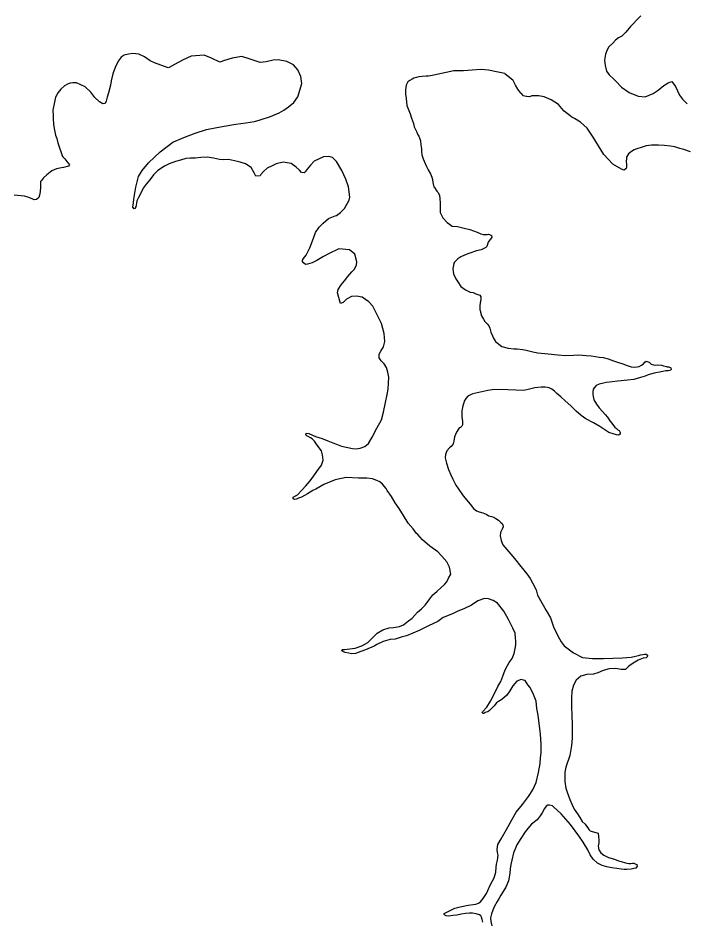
# Model space of a CAD drawing. Extents: x -939622 to -934245, y 1383184 to 1385301.
# Drawn here: x -935059.22 to -935044.83, y 1384342.17 to 1384361.7 of the extents above; entities that cross this region are included whole.
import ezdxf

# ---------------------------------------------------------------- set-up
doc = ezdxf.new("R2010")
doc.units = 0
doc.layers.add('Level 9', color=7, linetype='Continuous')

msp = doc.modelspace()

# ---------------------------------------------------------------- linework, layer by layer
at = {"layer": 'Level 9'}
for points in [[(-935045.759, 1384361.755), (-935045.843, 1384361.665), (-935045.925, 1384361.578), (-935045.977, 1384361.52), (-935046.084, 1384361.402), (-935046.166, 1384361.315), (-935046.24, 1384361.277), (-935046.304, 1384361.227), (-935046.365, 1384361.161), (-935046.447, 1384361.081), (-935046.487, 1384361.016), (-935046.52, 1384360.925), (-935046.543, 1384360.795), (-935046.53, 1384360.681), (-935046.496, 1384360.553), (-935046.44, 1384360.477), (-935046.347, 1384360.393), (-935046.291, 1384360.331), (-935046.176, 1384360.212), (-935046.007, 1384360.094), (-935045.812, 1384360.013), (-935045.661, 1384360.003), (-935045.489, 1384360.071), (-935045.383, 1384360.144), (-935045.263, 1384360.244), (-935045.169, 1384360.307), (-935045.086, 1384360.331), (-935045.004, 1384360.228), (-935044.923, 1384360.035), (-935044.857, 1384359.95), (-935044.755, 1384359.851)], [(-935053.58, 1384359.654), (-935053.474, 1384359.714), (-935053.374, 1384359.783), (-935053.263, 1384359.88), (-935053.176, 1384360.003), (-935053.121, 1384360.164), (-935053.086, 1384360.289), (-935053.112, 1384360.441), (-935053.177, 1384360.586), (-935053.27, 1384360.695), (-935053.411, 1384360.768), (-935053.598, 1384360.804), (-935053.709, 1384360.792), (-935053.858, 1384360.76), (-935053.99, 1384360.741), (-935054.227, 1384360.823), (-935054.388, 1384360.875), (-935054.594, 1384360.836), (-935054.761, 1384360.785), (-935054.859, 1384360.752), (-935055.042, 1384360.836), (-935055.2, 1384360.903), (-935055.482, 1384360.879), (-935055.651, 1384360.802), (-935055.843, 1384360.7), (-935055.955, 1384360.636), (-935055.979, 1384360.626), (-935056.271, 1384360.734), (-935056.365, 1384360.779), (-935056.488, 1384360.865), (-935056.616, 1384360.921), (-935056.74, 1384360.935), (-935056.839, 1384360.926), (-935056.928, 1384360.899), (-935056.993, 1384360.858), (-935057.059, 1384360.772), (-935057.127, 1384360.635), (-935057.173, 1384360.495), (-935057.208, 1384360.346), (-935057.226, 1384360.25), (-935057.269, 1384360.089), (-935057.299, 1384359.995), (-935057.32, 1384359.907), (-935057.342, 1384359.855), (-935057.393, 1384359.851), (-935057.464, 1384359.89), (-935057.563, 1384359.989), (-935057.654, 1384360.101), (-935057.775, 1384360.22), (-935057.958, 1384360.301), (-935058.039, 1384360.305), (-935058.096, 1384360.297), (-935058.143, 1384360.284), (-935058.22, 1384360.236), (-935058.299, 1384360.164), (-935058.36, 1384360.093), (-935058.417, 1384359.992), (-935058.44, 1384359.883), (-935058.471, 1384359.711), (-935058.464, 1384359.594), (-935058.462, 1384359.531), (-935058.455, 1384359.402), (-935058.433, 1384359.279), (-935058.412, 1384359.175), (-935058.385, 1384359.1), (-935058.361, 1384359.008), (-935058.331, 1384358.898), (-935058.301, 1384358.818), (-935058.285, 1384358.779), (-935058.268, 1384358.728), (-935058.253, 1384358.705), (-935058.212, 1384358.661), (-935058.168, 1384358.602), (-935058.131, 1384358.562), (-935058.112, 1384358.529), (-935058.135, 1384358.504), (-935058.239, 1384358.474), (-935058.284, 1384358.469), (-935058.391, 1384358.442), (-935058.492, 1384358.403), (-935058.604, 1384358.318), (-935058.674, 1384358.253), (-935058.717, 1384358.191), (-935058.737, 1384358.169), (-935058.74, 1384358.055), (-935058.749, 1384357.95), (-935058.764, 1384357.874), (-935058.778, 1384357.829), (-935058.824, 1384357.779), (-935058.875, 1384357.777), (-935058.906, 1384357.788), (-935058.988, 1384357.828), (-935059.082, 1384357.858), (-935059.308, 1384357.875)], [(-935049.802, 1384360.562), (-935050.232, 1384360.47), (-935050.351, 1384360.448), (-935050.402, 1384360.446), (-935050.486, 1384360.441), (-935050.555, 1384360.433), (-935050.611, 1384360.419), (-935050.665, 1384360.402), (-935050.704, 1384360.383), (-935050.751, 1384360.357), (-935050.795, 1384360.326), (-935050.832, 1384360.252), (-935050.849, 1384360.15), (-935050.843, 1384360.057), (-935050.831, 1384359.964), (-935050.818, 1384359.811), (-935050.772, 1384359.704), (-935050.746, 1384359.636), (-935050.716, 1384359.541), (-935050.676, 1384359.425), (-935050.656, 1384359.353), (-935050.63, 1384359.297), (-935050.601, 1384359.238), (-935050.585, 1384359.196), (-935050.556, 1384359.149), (-935050.534, 1384359.096), (-935050.523, 1384359.048), (-935050.514, 1384358.961), (-935050.503, 1384358.88), (-935050.498, 1384358.82), (-935050.49, 1384358.748), (-935050.466, 1384358.662), (-935050.424, 1384358.564), (-935050.394, 1384358.499), (-935050.359, 1384358.422), (-935050.308, 1384358.339), (-935050.276, 1384358.265), (-935050.265, 1384358.214), (-935050.257, 1384358.152), (-935050.23, 1384358.056), (-935050.221, 1384358.039), (-935050.183, 1384357.983), (-935050.167, 1384357.965), (-935050.142, 1384357.933), (-935050.113, 1384357.871), (-935050.102, 1384357.805), (-935050.093, 1384357.7), (-935050.094, 1384357.643), (-935050.1, 1384357.546), (-935050.093, 1384357.505), (-935050.041, 1384357.389), (-935049.947, 1384357.284), (-935049.895, 1384357.246), (-935049.834, 1384357.209), (-935049.722, 1384357.198), (-935049.574, 1384357.166), (-935049.453, 1384357.134), (-935049.377, 1384357.107), (-935049.295, 1384357.079), (-935049.218, 1384357.04), (-935049.17, 1384357.026), (-935049.113, 1384357.025), (-935049.077, 1384357.029), (-935049.05, 1384357.033), (-935049.032, 1384357.027), (-935049.004, 1384357.013), (-935048.989, 1384357.002), (-935048.982, 1384356.972), (-935049.005, 1384356.926), (-935049.019, 1384356.911), (-935049.056, 1384356.858), (-935049.09, 1384356.77), (-935049.11, 1384356.742), (-935049.208, 1384356.697), (-935049.312, 1384356.67), (-935049.478, 1384356.613), (-935049.568, 1384356.583), (-935049.648, 1384356.545), (-935049.715, 1384356.498), (-935049.744, 1384356.47), (-935049.785, 1384356.426), (-935049.799, 1384356.405), (-935049.807, 1384356.353), (-935049.82, 1384356.293), (-935049.818, 1384356.23), (-935049.807, 1384356.176), (-935049.759, 1384356.066), (-935049.717, 1384356.002), (-935049.651, 1384355.902), (-935049.55, 1384355.83), (-935049.446, 1384355.779), (-935049.38, 1384355.772), (-935049.322, 1384355.747), (-935049.24, 1384355.713), (-935049.217, 1384355.678), (-935049.216, 1384355.621), (-935049.231, 1384355.551), (-935049.238, 1384355.485), (-935049.236, 1384355.404), (-935049.225, 1384355.359), (-935049.222, 1384355.347)], [(-935048.699, 1384360.508), (-935048.879, 1384360.543), (-935049.048, 1384360.574), (-935049.211, 1384360.59), (-935049.406, 1384360.58), (-935049.591, 1384360.565), (-935049.802, 1384360.562)], [(-935048.699, 1384360.508), (-935048.526, 1384360.372)], [(-935048.35, 1384360.081), (-935048.35, 1384360.082), (-935048.416, 1384360.164), (-935048.47, 1384360.256), (-935048.518, 1384360.353), (-935048.526, 1384360.372)], [(-935048.35, 1384360.081), (-935048.299, 1384360.026)], [(-935048.225, 1384360.006), (-935048.237, 1384360.011), (-935048.299, 1384360.026)], [(-935048.165, 1384360.004), (-935048.225, 1384360.006)], [(-935044.686, 1384358.813), (-935044.829, 1384358.863), (-935044.911, 1384358.887), (-935045.023, 1384358.92), (-935045.114, 1384358.932), (-935045.252, 1384358.946), (-935045.373, 1384358.954), (-935045.529, 1384358.958), (-935045.643, 1384358.939), (-935045.747, 1384358.903), (-935045.845, 1384358.879), (-935045.904, 1384358.853), (-935045.958, 1384358.821), (-935046.022, 1384358.768), (-935046.045, 1384358.734), (-935046.065, 1384358.7), (-935046.07, 1384358.658), (-935046.071, 1384358.61), (-935046.069, 1384358.541), (-935046.07, 1384358.487), (-935046.075, 1384358.45), (-935046.116, 1384358.416), (-935046.174, 1384358.438), (-935046.364, 1384358.549), (-935046.556, 1384358.757), (-935046.785, 1384359.131), (-935046.92, 1384359.325), (-935047.065, 1384359.453), (-935047.188, 1384359.53), (-935047.249, 1384359.564), (-935047.283, 1384359.593), (-935047.415, 1384359.691), (-935047.462, 1384359.75), (-935047.54, 1384359.834), (-935047.694, 1384359.935), (-935047.846, 1384359.999), (-935047.964, 1384360.022), (-935048.027, 1384360.026), (-935048.111, 1384360.021), (-935048.165, 1384360.004)], [(-935051.898, 1384356.437), (-935051.945, 1384356.598), (-935052.059, 1384356.693), (-935052.285, 1384356.719), (-935052.498, 1384356.616), (-935052.619, 1384356.549), (-935052.764, 1384356.463), (-935052.865, 1384356.415), (-935052.963, 1384356.382), (-935053.011, 1384356.377), (-935053.051, 1384356.412), (-935053.07, 1384356.442), (-935053.074, 1384356.475), (-935053.054, 1384356.505), (-935052.993, 1384356.582), (-935052.917, 1384356.735), (-935052.839, 1384356.948), (-935052.792, 1384357.07), (-935052.712, 1384357.187), (-935052.63, 1384357.27), (-935052.513, 1384357.37), (-935052.365, 1384357.426), (-935052.335, 1384357.436), (-935052.25, 1384357.499), (-935052.168, 1384357.586), (-935052.063, 1384357.766), (-935052.053, 1384357.833), (-935052.081, 1384358.054), (-935052.14, 1384358.221), (-935052.225, 1384358.407), (-935052.336, 1384358.602), (-935052.426, 1384358.69), (-935052.505, 1384358.714), (-935052.622, 1384358.704), (-935052.82, 1384358.611), (-935052.904, 1384358.527), (-935052.974, 1384358.438), (-935053.014, 1384358.379), (-935053.04, 1384358.36), (-935053.095, 1384358.368), (-935053.138, 1384358.417), (-935053.21, 1384358.484), (-935053.32, 1384358.559), (-935053.495, 1384358.586), (-935053.641, 1384358.552), (-935053.733, 1384358.51), (-935053.837, 1384358.458), (-935053.916, 1384358.389), (-935053.971, 1384358.322), (-935053.991, 1384358.294), (-935054.084, 1384358.285), (-935054.122, 1384358.356), (-935054.183, 1384358.471), (-935054.308, 1384358.551), (-935054.421, 1384358.59), (-935054.478, 1384358.606), (-935054.672, 1384358.645), (-935054.777, 1384358.639), (-935054.87, 1384358.648), (-935055, 1384358.676), (-935055.127, 1384358.696), (-935055.271, 1384358.689), (-935055.391, 1384358.676), (-935055.496, 1384358.679), (-935055.598, 1384358.672), (-935055.711, 1384358.636), (-935055.822, 1384358.605), (-935055.955, 1384358.55), (-935056.056, 1384358.502), (-935056.203, 1384358.407), (-935056.299, 1384358.313), (-935056.377, 1384358.206), (-935056.452, 1384358.113), (-935056.518, 1384358.024), (-935056.566, 1384357.92), (-935056.62, 1384357.828), (-935056.654, 1384357.755), (-935056.664, 1384357.704), (-935056.672, 1384357.661), (-935056.68, 1384357.625), (-935056.7, 1384357.591), (-935056.715, 1384357.582), (-935056.74, 1384357.617), (-935056.728, 1384357.711), (-935056.721, 1384357.792), (-935056.681, 1384358.049), (-935056.617, 1384358.282), (-935056.542, 1384358.408), (-935056.407, 1384358.575), (-935056.153, 1384358.811), (-935055.88, 1384359.021), (-935055.637, 1384359.125), (-935055.393, 1384359.214), (-935055.149, 1384359.294), (-935054.812, 1384359.362), (-935054.516, 1384359.407), (-935054.301, 1384359.441), (-935054.115, 1384359.465), (-935053.99, 1384359.502), (-935053.767, 1384359.579), (-935053.58, 1384359.654)], [(-935049.953, 1384349.952), (-935050.059, 1384350.072), (-935050.149, 1384350.168), (-935050.321, 1384350.289), (-935050.481, 1384350.425), (-935050.581, 1384350.542), (-935050.606, 1384350.563), (-935050.678, 1384350.663), (-935050.785, 1384350.791), (-935050.889, 1384350.953), (-935050.981, 1384351.104), (-935051.069, 1384351.23), (-935051.151, 1384351.363), (-935051.239, 1384351.495), (-935051.265, 1384351.537), (-935051.343, 1384351.633), (-935051.399, 1384351.68), (-935051.469, 1384351.71), (-935051.557, 1384351.744), (-935051.683, 1384351.758), (-935051.861, 1384351.758), (-935052.129, 1384351.774), (-935052.368, 1384351.724), (-935052.614, 1384351.626), (-935052.785, 1384351.521), (-935052.853, 1384351.492), (-935052.968, 1384351.419), (-935053.098, 1384351.349), (-935053.157, 1384351.326), (-935053.202, 1384351.309), (-935053.25, 1384351.299), (-935053.274, 1384351.313), (-935053.272, 1384351.349), (-935053.184, 1384351.403), (-935053.085, 1384351.503), (-935053.004, 1384351.598), (-935052.911, 1384351.703), (-935052.83, 1384351.814), (-935052.764, 1384351.904), (-935052.666, 1384352.039), (-935052.649, 1384352.085), (-935052.63, 1384352.151), (-935052.64, 1384352.265), (-935052.664, 1384352.349), (-935052.755, 1384352.475), (-935052.812, 1384352.557), (-935052.867, 1384352.613), (-935052.904, 1384352.632), (-935052.95, 1384352.661), (-935052.984, 1384352.678), (-935053.003, 1384352.708), (-935052.997, 1384352.735), (-935052.94, 1384352.725), (-935052.791, 1384352.66), (-935052.651, 1384352.617), (-935052.523, 1384352.57), (-935052.414, 1384352.525), (-935052.341, 1384352.494), (-935052.231, 1384352.453), (-935051.995, 1384352.4), (-935051.911, 1384352.397), (-935051.824, 1384352.411), (-935051.729, 1384352.445), (-935051.647, 1384352.513), (-935051.564, 1384352.645), (-935051.465, 1384352.838), (-935051.363, 1384353.024), (-935051.323, 1384353.185), (-935051.279, 1384353.394), (-935051.242, 1384353.566), (-935051.219, 1384353.684), (-935051.209, 1384353.943), (-935051.23, 1384354.048), (-935051.26, 1384354.149), (-935051.311, 1384354.228), (-935051.373, 1384354.299), (-935051.414, 1384354.36), (-935051.414, 1384354.438), (-935051.377, 1384354.506), (-935051.32, 1384354.598), (-935051.293, 1384354.716), (-935051.311, 1384354.89), (-935051.366, 1384355.101), (-935051.449, 1384355.279), (-935051.555, 1384355.48), (-935051.636, 1384355.571), (-935051.783, 1384355.674), (-935051.907, 1384355.694), (-935052.015, 1384355.685), (-935052.121, 1384355.627), (-935052.194, 1384355.559), (-935052.254, 1384355.536), (-935052.318, 1384355.768), (-935052.302, 1384355.835), (-935052.236, 1384355.936), (-935052.164, 1384356.023), (-935052.092, 1384356.115), (-935052.005, 1384356.217), (-935051.95, 1384356.279), (-935051.908, 1384356.374), (-935051.898, 1384356.437)], [(-935049.222, 1384355.347), (-935049.204, 1384355.266), (-935049.16, 1384355.193), (-935049.129, 1384355.149), (-935049.082, 1384355.099), (-935049.044, 1384355.052), (-935049.022, 1384355.005), (-935048.998, 1384354.915), (-935048.965, 1384354.838), (-935048.943, 1384354.788), (-935048.898, 1384354.711), (-935048.831, 1384354.656), (-935048.76, 1384354.604), (-935048.629, 1384354.569), (-935048.506, 1384354.552), (-935048.428, 1384354.552), (-935048.31, 1384354.541), (-935048.235, 1384354.528), (-935048.095, 1384354.493), (-935047.983, 1384354.47), (-935047.76, 1384354.447), (-935047.549, 1384354.424), (-935047.386, 1384354.408), (-935047.21, 1384354.422), (-935047.099, 1384354.429), (-935046.942, 1384354.413), (-935046.83, 1384354.401), (-935046.734, 1384354.389), (-935046.655, 1384354.374), (-935046.574, 1384354.365), (-935046.462, 1384354.338), (-935046.349, 1384354.297), (-935046.261, 1384354.269), (-935046.149, 1384354.231), (-935046.054, 1384354.195), (-935045.966, 1384354.168), (-935045.9, 1384354.161), (-935045.837, 1384354.163), (-935045.792, 1384354.176), (-935045.745, 1384354.205), (-935045.704, 1384354.227), (-935045.698, 1384354.233), (-935045.669, 1384354.267), (-935045.64, 1384354.292), (-935045.579, 1384354.27), (-935045.533, 1384354.223), (-935045.484, 1384354.207), (-935045.439, 1384354.205), (-935045.403, 1384354.207), (-935045.309, 1384354.201), (-935045.267, 1384354.19), (-935045.203, 1384354.171), (-935045.185, 1384354.165), (-935045.149, 1384354.164), (-935045.109, 1384354.144), (-935045.1, 1384354.117), (-935045.108, 1384354.096), (-935045.164, 1384354.082), (-935045.218, 1384354.077), (-935045.278, 1384354.066), (-935045.353, 1384354.052), (-935045.436, 1384354.034), (-935045.472, 1384354.027), (-935045.597, 1384353.993), (-935045.666, 1384353.967), (-935045.761, 1384353.937), (-935045.838, 1384353.913), (-935045.91, 1384353.896), (-935046.044, 1384353.876), (-935046.254, 1384353.855), (-935046.374, 1384353.845), (-935046.5, 1384353.829), (-935046.565, 1384353.815), (-935046.658, 1384353.791), (-935046.726, 1384353.762), (-935046.766, 1384353.712), (-935046.786, 1384353.675), (-935046.797, 1384353.624), (-935046.795, 1384353.567), (-935046.787, 1384353.522), (-935046.77, 1384353.454), (-935046.719, 1384353.356), (-935046.66, 1384353.28), (-935046.588, 1384353.204), (-935046.526, 1384353.134), (-935046.479, 1384353.075), (-935046.425, 1384353.002), (-935046.385, 1384352.949), (-935046.347, 1384352.902), (-935046.316, 1384352.864), (-935046.282, 1384352.832), (-935046.251, 1384352.806), (-935046.229, 1384352.791), (-935046.208, 1384352.765), (-935046.201, 1384352.747), (-935046.206, 1384352.714), (-935046.238, 1384352.692), (-935046.281, 1384352.7), (-935046.356, 1384352.718), (-935046.447, 1384352.748), (-935046.647, 1384352.874)], [(-935046.647, 1384352.874), (-935046.778, 1384352.954), (-935046.944, 1384353.045), (-935047.048, 1384353.114), (-935047.156, 1384353.21), (-935047.274, 1384353.326), (-935047.395, 1384353.434), (-935047.49, 1384353.521), (-935047.571, 1384353.593), (-935047.627, 1384353.643), (-935047.679, 1384353.683), (-935047.737, 1384353.711), (-935047.825, 1384353.726), (-935047.912, 1384353.724), (-935048.049, 1384353.71), (-935048.166, 1384353.682), (-935048.288, 1384353.658), (-935048.631, 1384353.668), (-935048.92, 1384353.673), (-935049.063, 1384353.657), (-935049.198, 1384353.626), (-935049.392, 1384353.583), (-935049.427, 1384353.57), (-935049.495, 1384353.529), (-935049.542, 1384353.485), (-935049.579, 1384353.424), (-935049.587, 1384353.385), (-935049.606, 1384353.321), (-935049.626, 1384353.218), (-935049.625, 1384353.188), (-935049.625, 1384353.077), (-935049.621, 1384353.044), (-935049.616, 1384352.981), (-935049.615, 1384352.954), (-935049.617, 1384352.915), (-935049.628, 1384352.884), (-935049.66, 1384352.856), (-935049.692, 1384352.834), (-935049.741, 1384352.752), (-935049.783, 1384352.654), (-935049.801, 1384352.56), (-935049.817, 1384352.5), (-935049.86, 1384352.444), (-935049.892, 1384352.416), (-935049.953, 1384352.351), (-935049.984, 1384352.275), (-935049.991, 1384352.199), (-935049.963, 1384352.086), (-935049.914, 1384351.946), (-935049.865, 1384351.831), (-935049.823, 1384351.739), (-935049.797, 1384351.68), (-935049.756, 1384351.606), (-935049.705, 1384351.538), (-935049.598, 1384351.376), (-935049.445, 1384351.201), (-935049.373, 1384351.107), (-935049.311, 1384351.055), (-935049.251, 1384351.033), (-935049.175, 1384351.011), (-935049.099, 1384350.981), (-935049.041, 1384350.949), (-935048.983, 1384350.933), (-935048.934, 1384350.914), (-935048.892, 1384350.891), (-935048.836, 1384350.851), (-935048.787, 1384350.804), (-935048.759, 1384350.778), (-935048.752, 1384350.763), (-935048.743, 1384350.745), (-935048.736, 1384350.731), (-935048.736, 1384350.707), (-935048.755, 1384350.661), (-935048.792, 1384350.585), (-935048.802, 1384350.515), (-935048.777, 1384350.411), (-935048.738, 1384350.319), (-935048.57, 1384350.12), (-935048.489, 1384350.026), (-935048.351, 1384349.85), (-935048.22, 1384349.695), (-935048.147, 1384349.589), (-935048.099, 1384349.5), (-935048.019, 1384349.347), (-935047.989, 1384349.233), (-935047.804, 1384348.9), (-935047.712, 1384348.74), (-935047.643, 1384348.547), (-935047.549, 1384348.352), (-935047.479, 1384348.222), (-935047.413, 1384348.134), (-935047.216, 1384347.987), (-935047.021, 1384347.888), (-935046.804, 1384347.865), (-935046.566, 1384347.863), (-935046.362, 1384347.873), (-935046.155, 1384347.879), (-935045.963, 1384347.894), (-935045.874, 1384347.912), (-935045.808, 1384347.929), (-935045.763, 1384347.943)], [(-935047.979, 1384346.64), (-935048.004, 1384346.78), (-935048.021, 1384346.942), (-935048.096, 1384347.123), (-935048.16, 1384347.241), (-935048.198, 1384347.297), (-935048.261, 1384347.385), (-935048.297, 1384347.396), (-935048.346, 1384347.407), (-935048.435, 1384347.371), (-935048.525, 1384347.269), (-935048.59, 1384347.167), (-935048.657, 1384347.072), (-935048.762, 1384346.975), (-935048.835, 1384346.931), (-935048.877, 1384346.906), (-935048.929, 1384346.841), (-935048.966, 1384346.801), (-935049.031, 1384346.741), (-935049.069, 1384346.71), (-935049.122, 1384346.693), (-935049.149, 1384346.678), (-935049.17, 1384346.671), (-935049.191, 1384346.694), (-935049.183, 1384346.713), (-935049.09, 1384346.812), (-935049.01, 1384346.94), (-935048.936, 1384347.081), (-935048.846, 1384347.258), (-935048.783, 1384347.369), (-935048.739, 1384347.481), (-935048.689, 1384347.615), (-935048.641, 1384347.713), (-935048.601, 1384347.78), (-935048.543, 1384347.866), (-935048.499, 1384347.973), (-935048.475, 1384348.082), (-935048.457, 1384348.16), (-935048.459, 1384348.245), (-935048.464, 1384348.302), (-935048.477, 1384348.409), (-935048.522, 1384348.522), (-935048.618, 1384348.705), (-935048.723, 1384348.885), (-935048.858, 1384349.061), (-935048.947, 1384349.119), (-935049.05, 1384349.151), (-935049.14, 1384349.161), (-935049.28, 1384349.111), (-935049.418, 1384349.017), (-935049.587, 1384348.936), (-935049.712, 1384348.887), (-935049.83, 1384348.832), (-935050.029, 1384348.748), (-935050.149, 1384348.66), (-935050.347, 1384348.566), (-935050.552, 1384348.469), (-935050.685, 1384348.411), (-935050.827, 1384348.352), (-935050.941, 1384348.322), (-935051.072, 1384348.284), (-935051.18, 1384348.272), (-935051.328, 1384348.231), (-935051.465, 1384348.167), (-935051.527, 1384348.132), (-935051.71, 1384348.054), (-935051.811, 1384348.011), (-935051.924, 1384347.972), (-935052.005, 1384347.966), (-935052.072, 1384347.979), (-935052.15, 1384347.991), (-935052.199, 1384348.011), (-935052.23, 1384348.037), (-935052.212, 1384348.059), (-935052.164, 1384348.057), (-935051.937, 1384348.085), (-935051.788, 1384348.138), (-935051.664, 1384348.208), (-935051.533, 1384348.336), (-935051.46, 1384348.413), (-935051.339, 1384348.48), (-935051.2, 1384348.524), (-935051.107, 1384348.53), (-935050.975, 1384348.552), (-935050.892, 1384348.588), (-935050.781, 1384348.675), (-935050.701, 1384348.738), (-935050.588, 1384348.862), (-935050.503, 1384348.934), (-935050.419, 1384349.018), (-935050.379, 1384349.076), (-935050.321, 1384349.156), (-935050.258, 1384349.239), (-935050.167, 1384349.308), (-935050.073, 1384349.395), (-935050.003, 1384349.461), (-935049.954, 1384349.522), (-935049.914, 1384349.596), (-935049.869, 1384349.687), (-935049.892, 1384349.834), (-935049.953, 1384349.952)], [(-935045.763, 1384347.943), (-935045.713, 1384347.953), (-935045.677, 1384347.958), (-935045.641, 1384347.956), (-935045.606, 1384347.915), (-935045.644, 1384347.878), (-935045.704, 1384347.87), (-935045.817, 1384347.827), (-935045.923, 1384347.763), (-935046.014, 1384347.697), (-935046.087, 1384347.629), (-935046.18, 1384347.629), (-935046.304, 1384347.649), (-935046.445, 1384347.642), (-935046.57, 1384347.604), (-935046.688, 1384347.55), (-935046.778, 1384347.523), (-935046.922, 1384347.518), (-935047.056, 1384347.481), (-935047.152, 1384347.397), (-935047.212, 1384347.286), (-935047.247, 1384347.156), (-935047.254, 1384347.012), (-935047.257, 1384346.813), (-935047.252, 1384346.639), (-935047.245, 1384346.432), (-935047.242, 1384346.321), (-935047.239, 1384346.14), (-935047.255, 1384345.984), (-935047.293, 1384345.769), (-935047.378, 1384345.514), (-935047.399, 1384345.408), (-935047.403, 1384345.339), (-935047.401, 1384345.203), (-935047.379, 1384345.063), (-935047.349, 1384344.977), (-935047.296, 1384344.813), (-935047.244, 1384344.7), (-935047.199, 1384344.606), (-935047.127, 1384344.503), (-935047.073, 1384344.426), (-935047.026, 1384344.344), (-935046.964, 1384344.282), (-935046.932, 1384344.241), (-935046.904, 1384344.203), (-935046.879, 1384344.168), (-935046.854, 1384344.142), (-935046.811, 1384344.122), (-935046.733, 1384344.1), (-935046.681, 1384344.087), (-935046.662, 1384343.946), (-935046.666, 1384343.883), (-935046.678, 1384343.805), (-935046.664, 1384343.727), (-935046.62, 1384343.662), (-935046.558, 1384343.616), (-935046.454, 1384343.562), (-935046.33, 1384343.524), (-935046.239, 1384343.494), (-935046.181, 1384343.475), (-935046.09, 1384343.448), (-935046.02, 1384343.432), (-935045.975, 1384343.436), (-935045.939, 1384343.437), (-935045.906, 1384343.439), (-935045.867, 1384343.419), (-935045.845, 1384343.41), (-935045.835, 1384343.372), (-935045.864, 1384343.332), (-935045.906, 1384343.324), (-935045.965, 1384343.31), (-935046.058, 1384343.301), (-935046.118, 1384343.305), (-935046.185, 1384343.312), (-935046.275, 1384343.328), (-935046.387, 1384343.342), (-935046.49, 1384343.363), (-935046.59, 1384343.39), (-935046.691, 1384343.438), (-935046.787, 1384343.528), (-935046.85, 1384343.622), (-935046.904, 1384343.728), (-935047.003, 1384343.896), (-935047.097, 1384344.029), (-935047.276, 1384344.279), (-935047.478, 1384344.504), (-935047.643, 1384344.661), (-935047.667, 1384344.678), (-935047.731, 1384344.697), (-935047.77, 1384344.693), (-935047.802, 1384344.674), (-935047.84, 1384344.624), (-935047.888, 1384344.53), (-935047.934, 1384344.462), (-935047.997, 1384344.373), (-935048.118, 1384344.282), (-935048.199, 1384344.192), (-935048.256, 1384344.115), (-935048.351, 1384343.974), (-935048.437, 1384343.839), (-935048.468, 1384343.763)], [(-935049.174, 1384342.168), (-935049.185, 1384342.222), (-935049.202, 1384342.272), (-935049.215, 1384342.299), (-935049.248, 1384342.322), (-935049.318, 1384342.347), (-935049.394, 1384342.359), (-935049.46, 1384342.357), (-935049.547, 1384342.351), (-935049.642, 1384342.336), (-935049.738, 1384342.318), (-935049.822, 1384342.307), (-935049.912, 1384342.298), (-935049.966, 1384342.305), (-935049.993, 1384342.319), (-935050.012, 1384342.334), (-935050.013, 1384342.355), (-935049.983, 1384342.365), (-935049.906, 1384342.403), (-935049.776, 1384342.467), (-935049.663, 1384342.498), (-935049.489, 1384342.531), (-935049.385, 1384342.549), (-935049.334, 1384342.557), (-935049.301, 1384342.558), (-935049.265, 1384342.574), (-935049.224, 1384342.602), (-935049.166, 1384342.676), (-935049.095, 1384342.787), (-935049.064, 1384342.851), (-935049.013, 1384342.967), (-935048.965, 1384343.055), (-935048.928, 1384343.126), (-935048.896, 1384343.244), (-935048.884, 1384343.355), (-935048.877, 1384343.419), (-935048.859, 1384343.504), (-935048.845, 1384343.612), (-935048.855, 1384343.672), (-935048.867, 1384343.738), (-935048.846, 1384343.847), (-935048.775, 1384343.969), (-935048.664, 1384344.165), (-935048.547, 1384344.376), (-935048.453, 1384344.542), (-935048.314, 1384344.708), (-935048.188, 1384344.881), (-935048.09, 1384345.028), (-935048.023, 1384345.186), (-935047.967, 1384345.402), (-935047.934, 1384345.595), (-935047.926, 1384345.719), (-935047.914, 1384345.824), (-935047.911, 1384346.014), (-935047.927, 1384346.23), (-935047.942, 1384346.346), (-935047.979, 1384346.64)], [(-935048.468, 1384343.763), (-935048.513, 1384343.662), (-935048.547, 1384343.502), (-935048.565, 1384343.414), (-935048.58, 1384343.317), (-935048.592, 1384343.227), (-935048.604, 1384343.139), (-935048.62, 1384343.057), (-935048.678, 1384342.923), (-935048.732, 1384342.825), (-935048.781, 1384342.752), (-935048.818, 1384342.687), (-935048.861, 1384342.611), (-935048.926, 1384342.494), (-935048.954, 1384342.424), (-935048.985, 1384342.345), (-935049.006, 1384342.257), (-935048.998, 1384342.183), (-935048.979, 1384342.084)]]:
    msp.add_lwpolyline(points, dxfattribs=at)

doc.saveas('drawing.dxf')
